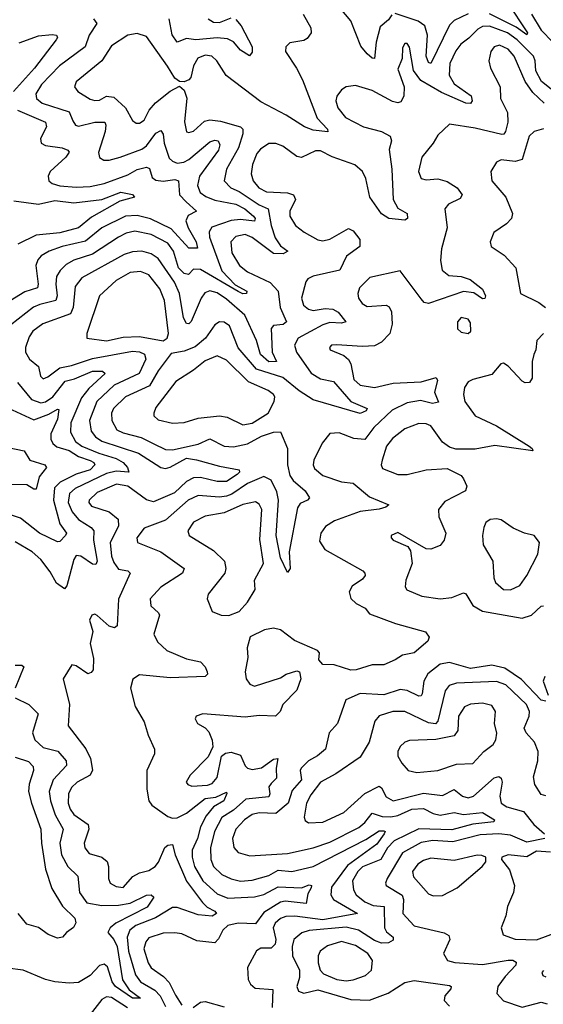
# Model space of a CAD drawing. Extents: x 1678431 to 1860718, y 384618 to 522882.
# Tile 263 of 473: x 1736295 to 1738525, y 494439 to 498631. Entities that reach past the tile are written whole.
import ezdxf

# ---------------------------------------------------------------- set-up
doc = ezdxf.new("R2010")
doc.units = 0

msp = doc.modelspace()

# ---------------------------------------------------------------- linework, layer by layer
at = {"layer": '0CON10XD'}
for points in [[(1738370, 498705), (1738457.1, 498575), (1738455, 498566.2), (1738409.3, 498599.3), (1738295, 498656.2)], [(1737878.9, 498651.1), (1737865, 498629.5), (1737829.9, 498600.1), (1737812.4, 498535), (1737805, 498466), (1737795, 498466.7), (1737774, 498485), (1737747.8, 498517.8), (1737705, 498626.4), (1737660, 498680)], [(1736609.1, 498635), (1736623.2, 498615), (1736590.3, 498565), (1736573.3, 498515), (1736464.1, 498435), (1736387.4, 498355), (1736363.2, 498315), (1736365.9, 498295), (1736390.4, 498275), (1736505, 498238.8), (1736520.9, 498200.9), (1736531.6, 498181.6), (1736545, 498177.1), (1736615, 498194.8), (1736656.7, 498195), (1736661.6, 498181.6), (1736658.8, 498155), (1736630.8, 498065), (1736634.5, 498044.5), (1736653, 498033), (1736675, 498032.7), (1736722, 498045), (1736815, 498079), (1736835, 498093.5), (1736875, 498147.3), (1736895, 498159.4), (1736905, 498144), (1736910.4, 498105), (1736931.7, 498041.7), (1736945, 498027.8), (1736965, 498020.4), (1736994.3, 498024.3), (1737014.7, 498035), (1737105, 498110.2), (1737125, 498117.4), (1737140, 498115), (1737147.4, 498097.4), (1737140.7, 498075), (1737060.8, 497965), (1737051.4, 497925), (1737063.5, 497895), (1737087.6, 497877.6), (1737125, 497862.9), (1737215, 497845.4), (1737253, 497825), (1737290.3, 497795), (1737296.8, 497785), (1737295, 497772.9), (1737235, 497779.9), (1737195.6, 497775.6), (1737112.5, 497747.5), (1737101.8, 497728.2), (1737103.3, 497705), (1737155, 497561.1), (1737212.3, 497502.3), (1737262.5, 497475), (1737260, 497465), (1737245, 497464.2), (1737225, 497474.2), (1737065, 497567.5), (1737035, 497568.1), (1737013.6, 497546.4), (1736995, 497550.6), (1736971.3, 497575), (1736949.2, 497645), (1736925, 497678.9), (1736855, 497715.9), (1736785, 497730.2), (1736748.7, 497721.4), (1736715, 497704.8), (1736605, 497631.9), (1736525, 497606.5), (1736492, 497588), (1736466.5, 497563.5), (1736452, 497538), (1736448.7, 497505), (1736454.8, 497455), (1736448.6, 497435), (1736381.1, 497418.9), (1736353.6, 497406.4), (1736255, 497330.5)], [(1737501.4, 498655), (1737535, 498596.2), (1737535.4, 498574.6), (1737519.1, 498550.9), (1737505, 498542.2), (1737445, 498531.8), (1737428.1, 498515), (1737426.7, 498495), (1737473.6, 498425), (1737498.7, 498375), (1737561.4, 498211.4), (1737605.7, 498165), (1737607.2, 498152.8), (1737545, 498160), (1737507.5, 498175), (1737429.5, 498225), (1737321.4, 498281.4), (1737173.3, 498393.2), (1737134.6, 498455), (1737112.5, 498475), (1737085, 498479.7), (1737053.2, 498466.8), (1737034.6, 498435), (1737023.3, 498385), (1737015, 498374.2), (1736995, 498365.7), (1736975, 498368), (1736955, 498381.4), (1736923.5, 498433.5), (1736835, 498559.5), (1736795, 498571.5), (1736755, 498564.6), (1736685, 498519.2), (1736644.1, 498455.9), (1736535, 498366.9), (1736528.6, 498345), (1736542.5, 498325), (1736595, 498292.5), (1736615, 498286.7), (1736635, 498288.7), (1736665, 498305.2), (1736695, 498301.2), (1736745.8, 498255.8), (1736775, 498201.9), (1736790.8, 498190.8), (1736805, 498190), (1736825, 498203.5), (1736846.4, 498245), (1736873.3, 498276.7), (1736935, 498326.2), (1736975, 498347.5), (1736995, 498331.2), (1737006.9, 498296.9), (1736995.9, 498195.9), (1737005, 498153.3), (1737015, 498150), (1737035, 498156.2), (1737081.6, 498198.4), (1737105, 498204.5), (1737149.4, 498199.4), (1737234.3, 498174.3), (1737245.3, 498165), (1737244.7, 498144.7), (1737227.1, 498085), (1737175.3, 497995), (1737165.4, 497945), (1737193.8, 497915), (1737229.6, 497899.6), (1737315, 497842.7), (1737352.4, 497825), (1737365.4, 497755), (1737382.8, 497702.8), (1737405, 497668.5), (1737436.2, 497645), (1737416.4, 497633.6), (1737375, 497635.3), (1737285, 497703), (1737255, 497716), (1737215, 497707.6), (1737194.2, 497685), (1737198.6, 497638.6), (1737231.1, 497585), (1737265, 497557.6), (1737362, 497512), (1737395.3, 497475), (1737404.3, 497405), (1737430.4, 497345), (1737416.5, 497333.5), (1737375, 497328.9), (1737365, 497315.8), (1737369.6, 497215), (1737388.6, 497175), (1737355, 497174.9), (1737319.8, 497205), (1737303.1, 497265), (1737253.4, 497373.4), (1737175, 497441.6), (1737135, 497468.1), (1737105, 497476.5), (1737082.4, 497467.6), (1737067.3, 497445), (1737025, 497345.5), (1737015, 497336.4), (1737005, 497337.3), (1736992.1, 497362.1), (1736974.8, 497465), (1736953.4, 497513.4), (1736885, 497614.7), (1736855, 497633.9), (1736815, 497644.8), (1736775, 497643.1), (1736739.5, 497630.5), (1736558.8, 497531.2), (1736531.4, 497495), (1736522, 497405), (1736511.2, 497378.8), (1736393.4, 497336.6), (1736350.9, 497305), (1736335, 497280.8)], [(1737215, 498631.7), (1737238.1, 498605), (1737284.4, 498515), (1737285, 498492.5), (1737273.6, 498476.4), (1737235, 498501.5), (1737205, 498536.7), (1737179.4, 498549.4), (1737135, 498553.4), (1737045, 498544.6), (1737005, 498550.6), (1736965, 498535.3), (1736943.5, 498566.5), (1736930.8, 498635)], [(1737097.8, 498635), (1737119.8, 498619.8), (1737145, 498619.4), (1737195, 498639.3)], [(1738204.6, 498655.4), (1738145, 498626.8), (1738125, 498606.9), (1738045, 498444.5), (1738035, 498449.1), (1738025.7, 498475), (1738032, 498565), (1738019.6, 498605), (1737992.1, 498625), (1737893.3, 498656.7)], [(1738474.8, 498655), (1738516.1, 498586.1), (1738565.6, 498535.6)], [(1738675, 498243.4), (1738517.5, 498367.5), (1738492.6, 498412.6), (1738489.9, 498455), (1738482.2, 498475), (1738412.8, 498545), (1738372, 498575), (1738295, 498602.7), (1738265, 498601.2), (1738245, 498590.3), (1738207.7, 498552.3), (1738172.9, 498527.1), (1738151.4, 498498.6), (1738125.9, 498445), (1738123.1, 498395), (1738145, 498358.1), (1738216.6, 498306.6), (1738221.1, 498285), (1738215, 498273.6), (1738195, 498275.5), (1738091.2, 498321.2), (1738002.5, 498372.5), (1737972.2, 498415), (1737955, 498513.3), (1737945, 498530), (1737935, 498529.2), (1737925, 498511.2), (1737924, 498465), (1737905, 498420), (1737931.7, 498345), (1737930.3, 498305), (1737918.3, 498281.8), (1737905, 498277.5), (1737881.9, 498281.9), (1737795, 498328.9), (1737725, 498350), (1737685, 498345.6), (1737665, 498331.9), (1737645, 498305.7), (1737641.1, 498285), (1737649.4, 498255), (1737681.5, 498215), (1737759.4, 498175), (1737835.4, 498155.4), (1737871.9, 498135), (1737877.5, 498115), (1737868, 498078), (1737879.8, 497995), (1737884.8, 497865), (1737905, 497828.8), (1737944.3, 497805), (1737946.1, 497783.9), (1737935, 497776.9), (1737866, 497784), (1737835, 497804.7), (1737785.7, 497875), (1737768.3, 497955), (1737754.8, 497984.8), (1737722.3, 498012.3), (1737625, 498047.5), (1737575, 498073.2), (1737555, 498072.7), (1737495, 498044.6), (1737475, 498048.8), (1737415, 498092.1), (1737385, 498103.8), (1737355, 498103.6), (1737319.7, 498080.3), (1737305, 498061.1), (1737286.1, 498013.9), (1737281.1, 497975), (1737288.9, 497945), (1737313.2, 497915), (1737345, 497898.1), (1737435, 497893.5), (1737460.9, 497885), (1737468.8, 497865), (1737444.6, 497815), (1737444.6, 497795), (1737469.6, 497755), (1737505.9, 497725.9), (1737565, 497693.9), (1737585, 497689.1), (1737615, 497696.3), (1737695, 497741.5), (1737715, 497732.2), (1737743.8, 497695), (1737743.5, 497665), (1737686.4, 497623.6), (1737658.2, 497565), (1737545, 497538.8), (1737522.2, 497527.8), (1737513.3, 497515), (1737495.3, 497445), (1737503.3, 497415), (1737525, 497398.6), (1737545, 497392.6), (1737595, 497400.7), (1737627.8, 497397.8), (1737650.4, 497385), (1737683.8, 497345), (1737665, 497338.5), (1737615, 497341.9), (1737585, 497332.1), (1737480, 497275), (1737464.6, 497245), (1737474, 497215), (1737535.7, 497125.7), (1737575, 497101.3), (1737631, 497091), (1737705, 497006), (1737774, 496975), (1737770, 496965), (1737744.4, 496954.4), (1737545, 497013.1), (1737485, 497050.3), (1737415, 497107.5), (1737303.3, 497143.3), (1737225, 497233.8), (1737187.9, 497327.9), (1737165, 497342.8), (1737145, 497344.6), (1737125, 497331.8), (1737085.8, 497275), (1737041.3, 497238.7), (1736995, 497219), (1736939.8, 497210.2), (1736885, 497136), (1736847.3, 497072.7), (1736745, 497025.2), (1736693.7, 496975), (1736685.8, 496955), (1736686.4, 496925), (1736708.9, 496885), (1736735, 496872.1), (1736811.7, 496851.7), (1736865.7, 496825.7), (1736915, 496801.6), (1736945, 496799.4), (1737055, 496823.9), (1737105, 496845.7), (1737165, 496815.3), (1737205, 496812.2), (1737264.6, 496825.4), (1737325, 496857.6), (1737375, 496875.2), (1737405.7, 496875.7), (1737434.7, 496805), (1737435.2, 496735), (1737445, 496690.9), (1737458.7, 496668.7), (1737510.4, 496625), (1737528.6, 496595), (1737520, 496585), (1737489.2, 496570.8), (1737477.8, 496552.2), (1737441.6, 496365), (1737446.7, 496295), (1737435, 496278), (1737405, 496340), (1737386.9, 496435), (1737397.1, 496585), (1737390.4, 496620.4), (1737365, 496670.6), (1737335, 496686.5), (1737265, 496656.8), (1737198.6, 496611.4), (1737175, 496602.2), (1737145, 496597.4), (1737054.4, 496605), (1737012.2, 496585), (1736915, 496500.8), (1736824.3, 496465.7), (1736793.1, 496425), (1736796, 496405), (1736895, 496364.7), (1736994.4, 496295), (1736988.5, 496275), (1736896.4, 496215), (1736850, 496165), (1736853.5, 496135), (1736885.9, 496105.9), (1736890, 496095), (1736865.3, 496015), (1736882.2, 495982.2), (1736921.9, 495945), (1737005, 495910.3), (1737065, 495896.9), (1737085, 495876), (1737092.5, 495855), (1737094, 495845), (1737084.2, 495834.2), (1736935, 495829.5), (1736805, 495841.5), (1736776.2, 495823.8), (1736766.5, 495785), (1736786.6, 495706.6), (1736825, 495641.2), (1736841.5, 495585), (1736869.2, 495525), (1736869.2, 495505), (1736835.5, 495435), (1736835.5, 495354.5), (1736844.6, 495304.6), (1736857.3, 495287.3), (1736925, 495238.2), (1736945, 495231.3), (1736965, 495232.7), (1737005, 495252.4), (1737085, 495314.8), (1737129.3, 495320.7), (1737175, 495342), (1737177.1, 495337.1), (1737164.7, 495305), (1737120.5, 495279.5), (1737088.4, 495241.6), (1737064.3, 495195), (1737051.7, 495145), (1737028.7, 495095), (1737028.8, 495065), (1737039, 495025), (1737074.8, 494965), (1737135, 494908.6), (1737181.2, 494891.2), (1737295, 494896.4), (1737335, 494906.8), (1737395, 494939), (1737495.3, 494934.7), (1737527.3, 494947.3), (1737537.3, 494945), (1737536.2, 494935), (1737521.1, 494908.9), (1737515, 494868.1), (1737425, 494877.6), (1737405, 494873.3), (1737335, 494829.3), (1737298.4, 494781.6), (1737225, 494784.8), (1737181.5, 494775), (1737159.7, 494755), (1737141.9, 494718.1), (1737125, 494701.2), (1737048.6, 494708.6), (1736985, 494739.1), (1736955, 494743.1), (1736905, 494742.1), (1736845, 494721.8), (1736831.6, 494705), (1736823.9, 494675), (1736841.6, 494615), (1736855, 494594.6), (1736907, 494557), (1736931.4, 494531.4), (1736958.5, 494478.5), (1736985, 494435.4)], [(1736292, 498532), (1736375, 498561.5), (1736432.3, 498567.7), (1736451.2, 498565), (1736455.5, 498555), (1736450.6, 498545), (1736358, 498425), (1736267.9, 498325)], [(1738528.7, 498275), (1738480.2, 498320.2), (1738447.5, 498367.5), (1738400.5, 498475), (1738375, 498505.3), (1738337.8, 498522.2), (1738315, 498515.4), (1738300.4, 498495), (1738293.1, 498455), (1738300, 498425), (1738340.4, 498345), (1738342.7, 498295), (1738371.8, 498235), (1738372.9, 498195), (1738363.9, 498155), (1738356.1, 498143.9), (1738347.6, 498142.4), (1738235, 498168.6), (1738124.4, 498185.6), (1738075, 498139.2), (1738055.6, 498105), (1738006.7, 498045), (1737993.6, 497985), (1738004, 497955), (1738025, 497948.5), (1738075, 497953.7), (1738115, 497942.1), (1738158.2, 497915), (1738178.9, 497885), (1738171.1, 497868.9), (1738120.8, 497845), (1738105.6, 497825), (1738115.5, 497745), (1738091.3, 497655), (1738087.2, 497605), (1738093.8, 497565), (1738121.6, 497541.6), (1738175, 497537.3), (1738212.5, 497525), (1738265, 497484), (1738278.9, 497455), (1738275, 497443.8), (1738265, 497442.9), (1738228.1, 497468.1), (1738185, 497473.9), (1738035, 497422.1), (1738017.4, 497427.4), (1738005, 497442.5), (1737915, 497561.2), (1737786.4, 497533.6), (1737741.1, 497488.9), (1737734.6, 497465), (1737737.5, 497445), (1737752.9, 497422.9), (1737775, 497409.1), (1737855, 497415.4), (1737868.1, 497408.1), (1737877.4, 497387.4), (1737880.3, 497335), (1737870.5, 497295), (1737835, 497258.1), (1737805, 497243), (1737755, 497238.9), (1737643.3, 497246.7), (1737622.5, 497245), (1737613.3, 497235), (1737617.5, 497225), (1737675, 497201.2), (1737694.8, 497184.8), (1737705.2, 497165.2), (1737718.3, 497098.3), (1737745, 497075.3), (1737805, 497065.2), (1737885, 497082.9), (1738005, 497088.8), (1738067.9, 497107.9), (1738074.6, 497095), (1738060.5, 497045), (1738077.8, 497002.2), (1738052.5, 496997.5), (1738000.9, 497009.1), (1737945, 497000), (1737881.4, 496968.6), (1737802.2, 496895), (1737765, 496843.8), (1737717.4, 496847.4), (1737655, 496872.1), (1737615, 496869.2), (1737582.3, 496827.7), (1737547.8, 496755), (1737544.7, 496735), (1737550.2, 496720.2), (1737585, 496689.6), (1737665, 496662.8), (1737715, 496657.6), (1737785, 496600), (1737866.2, 496565), (1737853.8, 496555), (1737825, 496547.3), (1737745, 496537.1), (1737635, 496496.9), (1737596.4, 496473.6), (1737577.1, 496445), (1737570.8, 496410.8), (1737594.7, 496374.7), (1737755.8, 496285), (1737764.2, 496275), (1737765.6, 496265), (1737755, 496249.2), (1737710.9, 496219.1)], [(1736285.4, 498245.4), (1736404.8, 498194.8), (1736409, 498175), (1736382.7, 498125), (1736385.7, 498105), (1736405, 498095.4), (1736476, 498085), (1736500, 498075), (1736505, 498066.2), (1736491.2, 498045), (1736423.8, 497985), (1736416.5, 497965), (1736419.4, 497945), (1736433.3, 497933.3), (1736465, 497923.1), (1736535, 497917.3), (1736595, 497920.8), (1736655, 497933.7), (1736755, 497969.8), (1736795, 497992.8), (1736835, 498003.6), (1736846.9, 497996.9), (1736859, 497959), (1736875, 497947.3), (1736905, 497943.5), (1736955, 497950.2), (1736971.1, 497945), (1736975.7, 497885), (1737003.2, 497855), (1737047.1, 497815), (1737012.3, 497797.7), (1737002.8, 497775), (1737011.6, 497745), (1737046.5, 497685), (1737051.7, 497658.3), (1737015, 497658.6), (1736940.1, 497740.1), (1736852.3, 497782.3), (1736795, 497797.5), (1736745, 497794.1), (1736645, 497744.4), (1736575, 497687.3), (1736475.1, 497664.9), (1736420, 497645), (1736385.5, 497625), (1736371.2, 497608.8), (1736363.5, 497585), (1736373.7, 497505), (1736370.7, 497489.3), (1736317.1, 497472.9), (1736254.6, 497434.6)], [(1738525, 498166.2), (1738485, 498155.5), (1738464.6, 498135), (1738433.9, 498036.1), (1738405, 498027.1), (1738345, 498034.4), (1738325.6, 498024.4), (1738300.8, 497985), (1738305.7, 497945), (1738364.7, 497874.7), (1738393.5, 497805), (1738388.5, 497785), (1738368, 497762), (1738314.2, 497725), (1738298.6, 497685), (1738303.1, 497665), (1738358.3, 497628.3), (1738407.9, 497575), (1738427.5, 497465), (1738505, 497426.9), (1738533.5, 497405)], [(1736269, 497859), (1736375, 497846.1), (1736445, 497860.9), (1736525, 497851.3), (1736644.5, 497865), (1736725, 497897.2), (1736775, 497886.2), (1736783.8, 497875), (1736721.1, 497858.9), (1736600.4, 497789.6), (1736545.1, 497744.9), (1736465, 497723.5), (1736365, 497714.1), (1736286.8, 497675)], [(1736905, 497263.8), (1736922.2, 497275), (1736928.2, 497295), (1736911.3, 497435), (1736891.1, 497485), (1736844.5, 497544.5), (1736808.8, 497558.8), (1736765, 497554.8), (1736705, 497520.3), (1736634.8, 497455.2), (1736580.8, 497295), (1736580, 497275), (1736665, 497264.3), (1736735, 497279), (1736805, 497281.9), (1736905, 497263.8)], [(1738205, 497294.4), (1738215.6, 497305), (1738215, 497340), (1738205, 497355.5), (1738175, 497362.5), (1738159.4, 497345), (1738159.2, 497315), (1738175, 497300), (1738205, 497294.4)], [(1736335, 497280.8), (1736319.6, 497235), (1736319.2, 497215), (1736337.1, 497185), (1736374.1, 497155), (1736383.5, 497113.5), (1736395, 497101.8), (1736415, 497110), (1736465, 497149), (1736515, 497158.3), (1736605, 497188.5), (1736775, 497218.9), (1736805, 497217.3), (1736826.3, 497206.3), (1736831.2, 497185), (1736803.5, 497125), (1736696.3, 497075), (1736622.9, 497005), (1736591.3, 496925), (1736598.7, 496878.6), (1736616.9, 496855), (1736645, 496836.3), (1736800.8, 496785), (1736895, 496724.1), (1736915, 496720.7), (1736935, 496725.5), (1737005, 496763.5), (1737047.5, 496757.5), (1737145, 496730.2), (1737230, 496715), (1737230.8, 496705), (1737220.9, 496695), (1737175, 496665.3), (1737135, 496664.3), (1737065, 496681.2), (1737035, 496681), (1737004.9, 496665.1), (1736953.3, 496616.7), (1736865, 496578.5), (1736835, 496586.5), (1736755, 496644.2), (1736707.2, 496652.8), (1736625, 496617.3), (1736590.4, 496585), (1736589.2, 496575), (1736600.1, 496560.1), (1736675.5, 496535.5), (1736714.2, 496505), (1736715.7, 496475), (1736680, 496405), (1736685, 496347.5), (1736695, 496320.5), (1736715, 496291.8), (1736754.5, 496284.5), (1736765.6, 496275), (1736716.1, 496163.9), (1736709.1, 496050.9), (1736697.7, 496042.3), (1736675, 496048.9), (1736625, 496094.4), (1736615, 496099.4), (1736601.4, 496095), (1736592.5, 496075), (1736606.5, 496026.5), (1736595.3, 495975), (1736608.7, 495911.3), (1736607.6, 495862.4), (1736598.8, 495851.2), (1736585, 495846.2), (1736535, 495880), (1736516.2, 495883.8), (1736479.4, 495825), (1736507.1, 495715), (1736500.8, 495625), (1736576, 495526), (1736595.9, 495485), (1736604.1, 495435.9), (1736594.5, 495415), (1736540, 495385), (1736515, 495361.8), (1736503, 495335), (1736501.6, 495295), (1736509.3, 495269.3), (1736525, 495246.7), (1736586.9, 495205), (1736588.6, 495185), (1736569.3, 495125), (1736572.3, 495105), (1736591.2, 495081.2), (1736644.8, 495064.8), (1736666.8, 495046.8), (1736672.9, 495025), (1736672.9, 494975), (1736680.6, 494955), (1736705, 494940.4), (1736735, 494936.2), (1736776.8, 494983.2), (1736805, 494999.1), (1736845, 495008.8), (1736871.1, 495025), (1736886.2, 495043.8), (1736913.4, 495106.6), (1736925, 495116.7), (1736945, 495119.5), (1736956.2, 495075), (1737005, 494963.1), (1737072.5, 494872.5), (1737093.1, 494853.1), (1737126.2, 494835), (1737132.3, 494825), (1737115, 494814.1), (1737055, 494819.5), (1736965, 494851.3), (1736945, 494851.6), (1736872.7, 494807.3), (1736789.1, 494775), (1736764.2, 494755), (1736753, 494725), (1736757.8, 494665), (1736787.3, 494565), (1736809.3, 494535), (1736869.5, 494499.5), (1736892.6, 494475), (1736915, 494430)], [(1738525, 497294.6), (1738497.1, 497265), (1738493.3, 497225), (1738484, 497206), (1738476.5, 497175), (1738477.5, 497105), (1738465, 497085.8), (1738447.5, 497085), (1738435, 497091.8), (1738375, 497155.7), (1738355, 497168.1), (1738344, 497165), (1738305, 497120.4), (1738225, 497099.6), (1738205, 497089.1), (1738189.2, 497065), (1738184.7, 497035), (1738190.4, 497005), (1738234.7, 496944.7), (1738325, 496902), (1738464.2, 496815), (1738477.5, 496805), (1738480, 496795), (1738318.7, 496818.7), (1738235, 496802.3), (1738151.7, 496801.7), (1738125, 496811.5), (1738095, 496832.5), (1738045, 496901.2), (1738025, 496909.8), (1737995, 496912.1), (1737935, 496889.4), (1737882, 496848), (1737857.1, 496815), (1737838.2, 496755), (1737834.4, 496735), (1737840, 496720), (1737905, 496694.8), (1737945, 496694.7), (1738025, 496714.2), (1738115, 496720.5), (1738175, 496690), (1738185, 496676.2), (1738198.6, 496645), (1738192.5, 496625), (1738105, 496579.5), (1738078.5, 496545), (1738080, 496515), (1738109.2, 496445), (1738101.8, 496415), (1738085, 496392.7), (1738045, 496377.1), (1738025, 496378.5), (1737905, 496447.1), (1737876.7, 496435), (1737876.2, 496425), (1737885, 496414.3), (1737947.5, 496387.5), (1737958.9, 496368.9), (1737966.2, 496315), (1737938.5, 496245), (1737936.2, 496216.2), (1737943, 496203), (1738006.8, 496176.8), (1738085.3, 496164.7), (1738135, 496171.1), (1738185, 496191.1), (1738195, 496185.8), (1738225, 496136.8), (1738265, 496113.2), (1738435, 496082.9), (1738473.9, 496096.1), (1738515, 496134.3), (1738525, 496135.8)], [(1737245, 496906.3), (1737285, 496912.7), (1737353.4, 496955), (1737378.2, 497005), (1737380.5, 497025), (1737375.5, 497035), (1737352.3, 497052.3), (1737269.3, 497089.3), (1737175, 497181.4), (1737135, 497199.7), (1737085, 497179.1), (1737035, 497138.1), (1736959.6, 497090.4), (1736875, 496980), (1736865.6, 496955), (1736865.7, 496945), (1736885, 496927.8), (1736945, 496913.3), (1736995, 496915.4), (1737055, 496933.7), (1737145, 496944.3), (1737178.1, 496938.1), (1737245, 496906.3)], [(1736285, 497085.9), (1736345, 497013.9), (1736385, 497000), (1736405, 497003.5), (1736435.2, 497025), (1736487.6, 497092.4), (1736528, 497102), (1736605, 497134.4), (1736647.5, 497135), (1736658.2, 497125), (1736589.1, 497060.9), (1736558.5, 497021.5), (1736512, 496915), (1736510.8, 496875), (1736533, 496835), (1736558.6, 496815), (1736631.3, 496785), (1736705, 496763.3), (1736735.9, 496745), (1736753.8, 496723.8), (1736760, 496705), (1736705, 496708.4), (1736665, 496698.8), (1736531.4, 496635), (1736506.9, 496613.1), (1736501.4, 496575), (1736518.8, 496535), (1736545, 496503), (1736599.2, 496469.2), (1736610.6, 496455), (1736609.5, 496415), (1736624.2, 496325), (1736618.2, 496311.8), (1736605, 496313.1), (1736555, 496346.9), (1736535, 496349.6), (1736525, 496333.3), (1736495, 496220), (1736485, 496207.5), (1736452, 496232), (1736425, 496280.5), (1736385, 496333.3), (1736347.5, 496365), (1736275, 496407.3)], [(1736225, 496986.7), (1736355, 496926.6), (1736418.6, 496951.4), (1736455, 496973.1), (1736460.9, 496970.9), (1736455, 496930), (1736427.3, 496867.3), (1736427.6, 496845), (1736435.9, 496825.9), (1736452.3, 496812.3), (1736505, 496796.7), (1736545, 496771.3), (1736595, 496754.5), (1736610.8, 496745), (1736614.7, 496735), (1736595.1, 496714.9), (1736535, 496695.8), (1736467.4, 496662.6), (1736442.8, 496637.2), (1736438.7, 496585), (1736465.8, 496485), (1736494, 496445), (1736489.4, 496435), (1736465, 496410), (1736455, 496407.5), (1736379.1, 496445), (1736298.5, 496508.5), (1736255, 496523.3)], [(1736245, 496810), (1736313.3, 496795), (1736337.5, 496755), (1736401.2, 496735), (1736408.9, 496725), (1736377.9, 496685), (1736365, 496632.2), (1736355, 496631.5), (1736325, 496651.1), (1736245, 496652.5)], [(1737185, 496094.4), (1737228.9, 496111.1), (1737265, 496150.6), (1737297.5, 496205), (1737294.4, 496245), (1737332.9, 496315), (1737317.6, 496417.6), (1737326.2, 496545), (1737315, 496568.6), (1737298.6, 496578.6), (1737245, 496566.2), (1737165, 496531), (1737085, 496516.5), (1737035, 496491.1), (1737010.5, 496455), (1737016, 496435), (1737120.6, 496370.6), (1737166.2, 496325), (1737172.5, 496295), (1737168.5, 496275), (1737096.7, 496185), (1737092.5, 496165), (1737115, 496111.9), (1737152.5, 496095), (1737185, 496094.4)], [(1738385, 496203.5), (1738425, 496222.2), (1738453.8, 496265), (1738500.9, 496355), (1738508.6, 496405), (1738485, 496434.3), (1738445, 496444.5), (1738396.5, 496466.5), (1738345, 496501.9), (1738325, 496506.5), (1738297.6, 496502.4), (1738279.7, 496490.3), (1738270.9, 496469.1), (1738265.7, 496434.3), (1738268.6, 496395), (1738309.1, 496325), (1738313.9, 496255), (1738320.5, 496235), (1738355, 496205.6), (1738385, 496203.5)], [(1737710.9, 496219.1), (1737697.5, 496195), (1737705, 496166.7), (1737727.5, 496145), (1737765.7, 496125.7), (1737785, 496101.2), (1737895, 496060), (1738022.5, 496025), (1738038.3, 496001.7), (1738032.5, 495985), (1737975, 495935.7), (1737925, 495925.7), (1737893.8, 495905), (1737845, 495884.4), (1737795, 495884.6), (1737727.4, 495862.6), (1737705, 495861.5), (1737634, 495884), (1737585, 495885.6), (1737568.1, 495905), (1737571.1, 495935), (1737562.9, 495945), (1737465, 495988.4), (1737405, 496033.8), (1737375, 496040), (1737337.1, 496032.9), (1737276.8, 496003.2), (1737263.8, 495956.2), (1737265.9, 495915), (1737255.4, 495855), (1737259.1, 495825), (1737275, 495801.4), (1737295, 495793.5), (1737405, 495829.1), (1737430, 495845), (1737475, 495858.8), (1737486.7, 495855), (1737492.5, 495825), (1737475, 495776.2), (1737415, 495715.8), (1737404.3, 495685), (1737383.8, 495666.2), (1737315, 495667.9), (1737255, 495661.4), (1737075, 495676), (1737046.7, 495665), (1737042, 495655), (1737052, 495635), (1737085, 495616.2), (1737099.6, 495599.6), (1737113.7, 495563.7), (1737116.9, 495535), (1737096.9, 495493.1), (1737020.8, 495415), (1737004.2, 495385), (1737010, 495375), (1737028.1, 495368.1), (1737095, 495371.7), (1737115, 495378.9), (1737135.7, 495405), (1737154.4, 495495), (1737171.7, 495508.3), (1737195, 495512.5), (1737235, 495499.3), (1737255, 495454.6), (1737265, 495444.3), (1737285, 495438.1), (1737325, 495445.5), (1737375, 495482.5), (1737393.8, 495485), (1737387.1, 495445), (1737388.4, 495401.6), (1737365, 495378.8), (1737355.3, 495365), (1737360, 495335), (1737355, 495322.8), (1737258.2, 495311.8), (1737205.7, 495265), (1737155, 495234), (1737124.4, 495175), (1737107.9, 495105), (1737108.3, 495055), (1737120.2, 495025), (1737155, 494991.9), (1737195, 494973), (1737235, 494963.1), (1737285, 494967.4), (1737355, 494987.2), (1737395, 495010), (1737453.3, 495005), (1737545, 495025.9), (1737769.1, 495140.9), (1737825, 495176.8), (1737845, 495178), (1737851.4, 495175), (1737847.5, 495165), (1737815, 495121.2), (1737690.7, 495029.3), (1737623, 494937), (1737619.8, 494905), (1737631.4, 494885), (1737732.9, 494825), (1737585, 494798.3), (1737465.8, 494814.2), (1737427.7, 494812.3), (1737405, 494804.3), (1737383.3, 494785), (1737374.4, 494765), (1737385.1, 494715), (1737382.3, 494695), (1737365, 494678.4), (1737321.9, 494678.1), (1737303.3, 494666.7), (1737265.4, 494595), (1737267.8, 494545), (1737278, 494525), (1737297, 494507), (1737372, 494502), (1737370.2, 494425)], [(1736275, 495882.9), (1736303.4, 495883.4), (1736312.3, 495875), (1736274.7, 495785)], [(1738535, 495729.2), (1738515, 495733.8), (1738432.2, 495822.2), (1738360.1, 495870.1), (1738305, 495883.5), (1738215, 495868.7), (1738125, 495894.8), (1738085, 495887.6), (1738033.4, 495846.6), (1738015.9, 495814.1), (1738008.6, 495761.4), (1738005, 495752.9), (1737995, 495750.5), (1737945, 495774.8), (1737915, 495778.9), (1737845, 495756.1), (1737745, 495762.3), (1737684, 495735), (1737648.2, 495635), (1737613.1, 495595), (1737596.4, 495525), (1737562.9, 495497.1), (1737524, 495476), (1737493.2, 495445), (1737488.9, 495435), (1737494.8, 495395), (1737455, 495349.2), (1737437.8, 495295), (1737385, 495251.1), (1737315, 495253.7), (1737285, 495247.7), (1737251.4, 495225), (1737215.3, 495185), (1737200.9, 495145), (1737206.1, 495106.1), (1737225, 495085.6), (1737275, 495071.2), (1737435, 495081.6), (1737545, 495104.8), (1737615, 495129.3), (1737739, 495191), (1737765, 495213.2), (1737795, 495252.5), (1737838.5, 495238.5), (1737875, 495236.8), (1737905, 495243.1), (1737965, 495270), (1738015, 495272.3), (1738055, 495251.4), (1738085, 495244.8), (1738145, 495255.7), (1738185, 495246.7), (1738265, 495255.8), (1738316.9, 495225), (1738314.2, 495215.8), (1738225, 495205.8), (1738135, 495181.5), (1737994.1, 495185.9), (1737889.6, 495135), (1737860.5, 495105), (1737832.2, 495055), (1737755, 495024), (1737734.8, 495005), (1737711.7, 494965), (1737716.2, 494926.2), (1737727.2, 494905), (1737764.7, 494875), (1737800.1, 494860.1), (1737846.1, 494855), (1737848.8, 494765), (1737857.1, 494747.1), (1737884.6, 494725), (1737885, 494711.9), (1737865, 494700.3), (1737835, 494699.6), (1737805, 494711), (1737737.5, 494755), (1737685, 494766.8), (1737527.4, 494752.6), (1737496.3, 494743.7), (1737462.5, 494715), (1737455.3, 494684.7), (1737456.7, 494645), (1737486.8, 494585), (1737486.5, 494553.5), (1737474.3, 494515), (1737482.1, 494495), (1737505, 494486), (1737565, 494500.5), (1737705, 494460), (1737785, 494456.9), (1737863.5, 494486.5), (1737935, 494531.9), (1737975, 494541), (1738125, 494519.4), (1738132, 494515), (1738131.4, 494505), (1738105.3, 494474.7), (1738102.5, 494455), (1738125, 494430.4)], [(1738535, 495326.4), (1738515, 495331.5), (1738489.1, 495375), (1738482.9, 495407.1), (1738500.6, 495475), (1738502.2, 495515), (1738487.2, 495555), (1738452, 495595), (1738442.4, 495615), (1738464.8, 495665.2), (1738465.2, 495685.2), (1738453.4, 495715), (1738365, 495798.6), (1738325, 495813), (1738155, 495806.2), (1738123.6, 495796.4), (1738106.5, 495773.5), (1738075.7, 495645), (1738065, 495633.5), (1738035, 495637.5), (1737935, 495685.7), (1737883.3, 495685), (1737825, 495667.3), (1737806.4, 495645), (1737783.3, 495555), (1737745, 495491.2), (1737640.4, 495419.6), (1737575.5, 495385), (1737535, 495331.2), (1737516.5, 495295), (1737505.5, 495235.5), (1737510.9, 495220.9), (1737525, 495210.9), (1737585, 495214.7), (1737674.8, 495255.2), (1737763.9, 495336.1), (1737825, 495367.5), (1737835, 495361.1), (1737855, 495322.3), (1737885, 495305.2), (1738015, 495338.2), (1738095, 495327.9), (1738145, 495354.1), (1738180.4, 495325), (1738205, 495317.3), (1738227.8, 495325), (1738315, 495402.7), (1738335, 495408.9), (1738345, 495402), (1738349.2, 495385), (1738339, 495325), (1738345.4, 495295), (1738369, 495279), (1738439.7, 495259.7), (1738484.7, 495204.7), (1738530, 495165)], [(1738530.5, 495835), (1738524, 495815), (1738544.5, 495755)], [(1736275, 495743.1), (1736333.3, 495715), (1736373.3, 495675), (1736349.1, 495595), (1736358.7, 495565), (1736395, 495531.9), (1736457, 495517), (1736491.9, 495475), (1736494.1, 495455), (1736437.1, 495395), (1736420.2, 495345), (1736425.6, 495305), (1736445.6, 495245.6), (1736480, 495185), (1736465.3, 495125.3), (1736472.9, 495075), (1736499.2, 495025), (1736542.9, 494985), (1736549.5, 494915), (1736581, 494871), (1736645, 494859.7), (1736715, 494860.5), (1736765, 494869), (1736834.1, 494904.1), (1736854.7, 494904.7), (1736865.3, 494895), (1736837.9, 494852.1), (1736703.9, 494785), (1736679.8, 494765), (1736670, 494745), (1736695.4, 494715.4), (1736710, 494685), (1736732.7, 494542.7), (1736760.8, 494500.8), (1736809.2, 494465), (1736775, 494464.5), (1736703, 494515), (1736688.6, 494535), (1736668.9, 494598.9), (1736655, 494610.3), (1736635, 494604.7), (1736595, 494561.5), (1736545, 494532.5), (1736505, 494529.3), (1736444.8, 494534.8), (1736404.4, 494544.4), (1736310, 494585), (1736243.4, 494593.4)], [(1737985.4, 495425.4), (1738075, 495434.7), (1738155, 495461.2), (1738225, 495464.4), (1738270.8, 495515), (1738311.5, 495545), (1738322.1, 495565), (1738326, 495594), (1738316.1, 495635), (1738320.4, 495685), (1738305, 495711.1), (1738265, 495721.6), (1738215, 495716.4), (1738188.5, 495705), (1738163.7, 495666.3), (1738161, 495605), (1738145, 495582.1), (1738066.3, 495566.3), (1737955, 495562.1), (1737934.3, 495555), (1737915, 495537.1), (1737904.5, 495515), (1737905.6, 495495), (1737922.2, 495465), (1737949.2, 495435), (1737985.4, 495425.4)], [(1736275, 495490.9), (1736332.3, 495472.3), (1736351.6, 495451.6), (1736354, 495435), (1736334.5, 495375.5), (1736332.6, 495345), (1736344.4, 495295), (1736384.7, 495185), (1736386.8, 495125), (1736404.8, 495015), (1736431.7, 494931.7), (1736477.1, 494857.1), (1736530, 494805), (1736533.8, 494786.2), (1736523.9, 494766.1), (1736493.3, 494745), (1736477.5, 494725), (1736455, 494721.1), (1736416.1, 494736.1), (1736375, 494765.6), (1736325, 494780.8), (1736288.8, 494825)], [(1738531.3, 495145), (1738455, 495128.9), (1738385, 495159.5), (1738335, 495165.1), (1738255, 495161), (1738139.1, 495130.9), (1738053.4, 495136.6), (1738005, 495127.7), (1737925, 495084.3), (1737859.2, 494975), (1737852.5, 494955), (1737855.5, 494945), (1737923.7, 494903.7), (1737929.1, 494885), (1737926.9, 494825), (1737975, 494773.3), (1738102.7, 494742.7), (1738122.1, 494732.1), (1738126.9, 494715), (1738100, 494655), (1738116.1, 494626.1), (1738147.3, 494617.3), (1738265, 494608), (1738375, 494627.5), (1738395, 494626.8), (1738408.3, 494618.3), (1738407.5, 494605), (1738362.1, 494557.9), (1738331.1, 494515), (1738327.3, 494485), (1738355, 494453.5), (1738435, 494427.4), (1738515, 494448.2), (1738541.2, 494441.2)], [(1738055, 494900.4), (1738095, 494902.7), (1738157.1, 494935), (1738264, 495025), (1738280, 495045), (1738280, 495065), (1738263, 495073), (1738243.3, 495073.3), (1738145, 495051.3), (1738045, 495060.8), (1738015, 495051.4), (1737990.8, 495035), (1737968, 495005), (1737972.1, 494982.1), (1738035, 494909.1), (1738055, 494900.4)], [(1738555, 495087), (1738495, 495090.6), (1738455, 495067.5), (1738375, 495075.6), (1738347.5, 495065), (1738346.7, 495055), (1738381.2, 495011.2), (1738401.2, 494945), (1738397.9, 494915), (1738371.5, 494855), (1738365.5, 494815), (1738345.5, 494765), (1738352.9, 494735), (1738405, 494716.8), (1738495, 494713.9), (1738584, 494746)], [(1737685, 494538.7), (1737715, 494543.1), (1737767.7, 494562.3), (1737792.9, 494585), (1737796.8, 494625), (1737776.6, 494655), (1737725, 494689.2), (1737665, 494706.2), (1737605, 494688.4), (1737574.4, 494665.6), (1737565.3, 494645), (1737565.2, 494615), (1737573.8, 494585), (1737588.5, 494568.5), (1737645, 494544.1), (1737685, 494538.7)], [(1738525, 494583.5), (1738518.5, 494575), (1738521.8, 494561.8), (1738535, 494556.4)], [(1736753.7, 494423.7), (1736685, 494467.6), (1736665, 494470.2), (1736645, 494459.7), (1736594.7, 494395.3)], [(1737034.1, 494425.9), (1737065, 494448.1), (1737085, 494451.1), (1737165, 494428.2)]]:
    msp.add_lwpolyline(points, dxfattribs=at)

doc.saveas('drawing.dxf')
